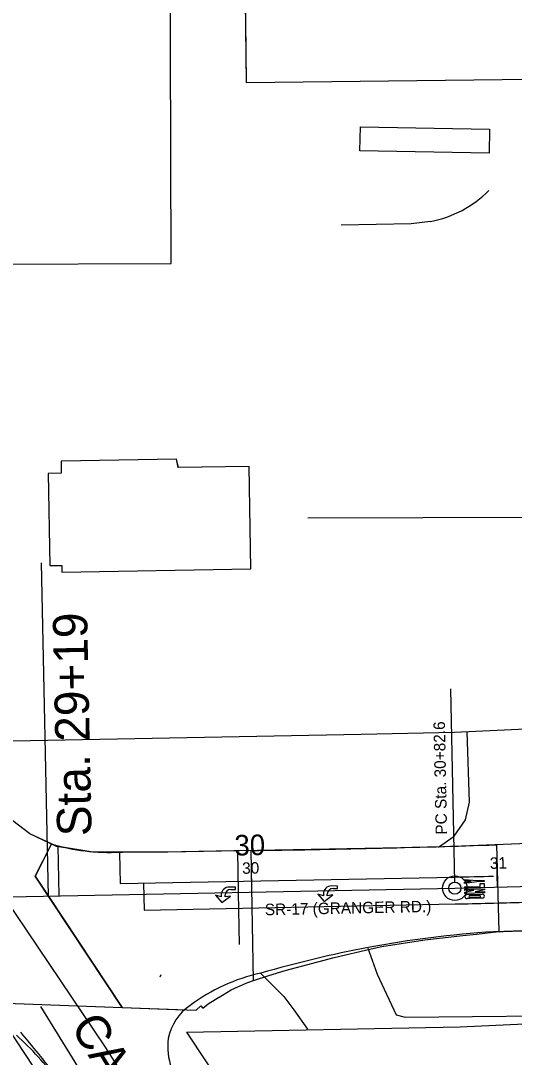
# Model space of a CAD drawing. Extents: x -25029 to 2274964, y -81170 to 687028.
# Drawn here: x -1687.5 to -1486.5, y -66436.4 to -66014.4 of the extents above; entities that cross this region are included whole.
import ezdxf

# ---------------------------------------------------------------- set-up
doc = ezdxf.new("R2010")
doc.units = 0
for name, color, linetype in [('81911BEA - GE_X_CL_20', 7, 'Continuous'), ('81911BEA - GE_X_CL_50', 7, 'Continuous'), ('81911BEA - RW_X_Fee_RW', 7, 'Continuous'), ('BLDG', 7, 'Continuous'), ('BR_X_Rail_Object', 7, 'Continuous'), ('GE_X_CL_100', 7, 'Continuous'), ('GE_X_CL_2000', 7, 'Continuous'), ('PM_P_Cells', 7, 'Continuous'), ('PM_P_Channelizing_Line', 7, 'Continuous'), ('PM_P_CL_Double_Solid', 7, 'Continuous'), ('PM_P_Stop_Line', 7, 'Continuous'), ('PV_X_Driveway', 7, 'Continuous'), ('PV_X_EOP', 7, 'Continuous'), ('RD_X_GR_Rt', 7, 'Continuous'), ('ROAD', 7, 'Continuous'), ('SC_Scratch4', 7, 'Continuous'), ('SG_P_Detection', 7, 'Continuous')]:
    doc.layers.add(name, color=color, linetype=linetype)

msp = doc.modelspace()

# ---------------------------------------------------------------- linework, layer by layer
at = {"layer": '81911BEA - GE_X_CL_20'}
msp.add_arc((-1555.63, -64076.11), 2291.85, 271.12234, 296.539, dxfattribs=at)
at = {"layer": '81911BEA - GE_X_CL_50'}
for p, q in [((-1510.79, -66365.02), (-1512.33, -66286.42)), ((-1493.37, -66367.11), (-1493.51, -66362.11)), ((-1593.35, -66369.13), (-1593.45, -66364.14))]:
    msp.add_line(p, q, dxfattribs=at)
msp.add_circle((-1510.74, -66367.52), 2.5, dxfattribs=at)
at = {"layer": '81911BEA - RW_X_Fee_RW'}
for p, q in [((-1697.28, -66417.73), (-1561.59, -66622.91)), ((-1619.98, -66426.12), (-1508.57, -66424.01))]:
    msp.add_line(p, q, dxfattribs=at)
for points in [[(-1510.94, -66304.03), (-1397.98, -66298.78), (-1392.1, -66298.51), (-1273.72, -66286.65), (-1156.14, -66268.48)], [(-1697.84, -66307.71), (-1548.92, -66304.78), (-1510.94, -66304.03)], [(-1508.57, -66424.01), (-1383.32, -66418.19), (-1380.61, -66417.92), (-1258.56, -66405.69), (-1134.65, -66386.54)], [(-1619.98, -66426.12), (-1533.29, -66556.92), (-1479.73, -66637.93)]]:
    msp.add_lwpolyline(points, dxfattribs=at)
at = {"layer": 'BLDG'}
for points in [[(-1596.74, -65939.32), (-1296.12, -65935.78), (-1294.93, -66036.1), (-1595.56, -66039.64)], [(-1596.68, -65939.34), (-1296.06, -65935.84), (-1294.89, -66036.16), (-1595.52, -66039.66)], [(-1802.62, -66055.05), (-1702.16, -66054.76), (-1701.99, -66113.45), (-1626.29, -66113.23), (-1626.68, -65979.66), (-1802.84, -65980.16)], [(-1802.58, -66055.05), (-1702.12, -66054.77), (-1701.96, -66113.46), (-1626.26, -66113.25), (-1626.63, -65979.68), (-1802.79, -65980.16)], [(-1594.53, -66195.79), (-1623.33, -66196.28), (-1624.03, -66192.91), (-1671.07, -66193.72), (-1670.98, -66198.58), (-1676.28, -66198.67), (-1675.64, -66236.21), (-1670.78, -66236.12), (-1670.74, -66238.87), (-1593.82, -66237.55)], [(-1594.51, -66195.81), (-1623.31, -66196.3), (-1624.01, -66192.93), (-1671.05, -66193.73), (-1670.96, -66198.59), (-1676.26, -66198.68), (-1675.62, -66236.22), (-1670.76, -66236.13), (-1670.72, -66238.88), (-1593.8, -66237.57)]]:
    msp.add_lwpolyline(points, close=True, dxfattribs=at)
at = {"layer": 'BR_X_Rail_Object'}
for radius, end in [(42480, 33.899351), (42481.49, 33.897955), (42494.54, 33.885716), (42496.04, 33.885716)]:
    msp.add_arc((-37059.46, -90091.99), radius, 33.546406, end, dxfattribs=at)
at = {"layer": 'GE_X_CL_100'}
for p, q in [((-1676.23, -66370.76), (-1678.98, -66235.11)), ((-1593.35, -66369.13), (-1593.55, -66359.14)), ((-1493.37, -66367.11), (-1493.64, -66357.11))]:
    msp.add_line(p, q, dxfattribs=at)
msp.add_circle((-1510.74, -66367.52), 5, dxfattribs=at)
at = {"layer": 'GE_X_CL_2000'}
for p, q in [((-1692.23, -66371.07), (-1510.74, -66367.52)), ((-1694.23, -66371.11), (-1653.08, -66432.3))]:
    msp.add_line(p, q, dxfattribs=at)
msp.add_lwpolyline([(-1653.08, -66432.3), (-1620.24, -66483.85), (-1589.21, -66531.41), (-1557.64, -66577.89), (-1545.09, -66598.41), (-1527.33, -66627.44), (-1489.63, -66683.91), (-1454.63, -66736.55)], dxfattribs=at)
at = {"layer": 'PM_P_Cells'}
for p, q in [((-1506.82, -66364.47), (-1506.84, -66363.97)), ((-1506.84, -66363.97), (-1501.82, -66364.41)), ((-1600.09, -66367.07), (-1602.57, -66367.05)), ((-1601.96, -66368.05), (-1600.1, -66368.07)), ((-1600.1, -66368.07), (-1600.09, -66367.07)), ((-1558.47, -66366.64), (-1560.95, -66366.62)), ((-1560.34, -66367.63), (-1558.48, -66367.64)), ((-1558.48, -66367.64), (-1558.47, -66366.64)), ((-1504.15, -66364.73), (-1506.82, -66364.47)), ((-1506.81, -66365.13), (-1504.15, -66364.73)), ((-1506.79, -66365.63), (-1506.81, -66365.13)), ((-1501.81, -66364.91), (-1506.79, -66365.63)), ((-1506.76, -66366.96), (-1500.43, -66366.79)), ((-1506.74, -66367.46), (-1506.76, -66366.96)), ((-1498.75, -66367.24), (-1506.74, -66367.46)), ((-1506.73, -66367.96), (-1498.73, -66367.74)), ((-1506.73, -66367.88), (-1506.73, -66367.88)), ((-1506.71, -66368.46), (-1506.73, -66367.96)), ((-1501.82, -66364.41), (-1498.83, -66364.33)), ((-1498.81, -66364.83), (-1501.81, -66364.91)), ((-1500.46, -66365.62), (-1498.79, -66365.58)), ((-1500.43, -66366.79), (-1500.46, -66365.62)), ((-1498.83, -66364.33), (-1498.81, -66364.83)), ((-1498.79, -66365.58), (-1498.75, -66367.24)), ((-1498.73, -66367.66), (-1498.73, -66367.66)), ((-1498.73, -66367.74), (-1498.72, -66368.24)), ((-1608.12, -66370.33), (-1608.12, -66370.33)), ((-1605.88, -66371.02), (-1608.12, -66370.33)), ((-1608.12, -66370.33), (-1605.58, -66373.35)), ((-1605.88, -66370.35), (-1605.88, -66371.02)), ((-1605.58, -66373.35), (-1602.04, -66370.72)), ((-1604.28, -66371.03), (-1604.28, -66370.33)), ((-1602.04, -66370.72), (-1604.28, -66371.03)), ((-1600.12, -66370.4), (-1600.12, -66370.4)), ((-1566.5, -66369.91), (-1566.5, -66369.91)), ((-1564.26, -66370.59), (-1566.5, -66369.91)), ((-1566.5, -66369.91), (-1563.96, -66372.93)), ((-1564.26, -66369.93), (-1564.26, -66370.59)), ((-1563.96, -66372.93), (-1560.42, -66370.29)), ((-1562.66, -66370.61), (-1562.66, -66369.9)), ((-1560.42, -66370.29), (-1562.66, -66370.61)), ((-1558.5, -66369.98), (-1558.5, -66369.98)), ((-1502.97, -66368.36), (-1506.71, -66368.46)), ((-1506.7, -66369.13), (-1502.97, -66368.36)), ((-1506.68, -66369.63), (-1506.7, -66369.13)), ((-1498.69, -66369.41), (-1506.68, -66369.63)), ((-1505.84, -66370.11), (-1499.5, -66369.93)), ((-1504.62, -66371.74), (-1505.79, -66371.77)), ((-1500.66, -66370.47), (-1504.66, -66370.58)), ((-1504.64, -66371.24), (-1500.64, -66371.13)), ((-1504.64, -66371.24), (-1504.62, -66371.74)), ((-1504.62, -66371.74), (-1504.64, -66371.24)), ((-1500.62, -66371.63), (-1504.62, -66371.74)), ((-1498.72, -66368.24), (-1502.45, -66369.01)), ((-1502.45, -66369.01), (-1498.7, -66368.91)), ((-1500.62, -66371.63), (-1500.64, -66371.13)), ((-1500.64, -66371.13), (-1500.62, -66371.63)), ((-1499.46, -66371.6), (-1500.62, -66371.63)), ((-1498.7, -66368.91), (-1498.69, -66369.41))]:
    msp.add_line(p, q, dxfattribs=at)
for centre, radius, start, end in [((-1602.6, -66370.33), 3.28, 89.507, 180.4155), ((-1601.98, -66370.35), 2.3, 89.507, 179.507), ((-1560.98, -66369.9), 3.28, 89.507, 180.4155), ((-1560.36, -66369.92), 2.3, 89.507, 179.507), ((-1505.81, -66370.94), 0.833, 91.5746, 271.5746), ((-1504.65, -66370.91), 0.333, 91.5746, 271.5746), ((-1500.65, -66370.8), 0.333, 271.5746, 91.5746), ((-1499.48, -66370.77), 0.833, 271.5746, 91.5746)]:
    msp.add_arc(centre, radius, start, end, dxfattribs=at)
at = {"layer": 'PM_P_Channelizing_Line'}
msp.add_line((-1646.99, -66365.63), (-1510.83, -66362.97), dxfattribs=at)
msp.add_arc((-1555.63, -64076.11), 2287.3, 271.12234, 271.51837, dxfattribs=at)
at = {"layer": 'PM_P_CL_Double_Solid'}
msp.add_line((-1637.29, -66376.43), (-1510.57, -66373.94), dxfattribs=at)
msp.add_arc((-1555.61, -64075.09), 2299.29, 271.12234, 271.81406, dxfattribs=at)
at = {"layer": 'PM_P_Stop_Line'}
for p, q in [((-1647.22, -66353.17), (-1646.99, -66365.63)), ((-1637.49, -66365.45), (-1637.29, -66376.43))]:
    msp.add_line(p, q, dxfattribs=at)
at = {"layer": 'PV_X_Driveway'}
for points in [[(-1517.46, -66350.76), (-1511.02, -66346.3), (-1506.45, -66339.7), (-1504.8, -66332.54), (-1505.69, -66303.79)], [(-1546.11, -66391.88), (-1544.36, -66396.85), (-1542.37, -66402.56), (-1534.6, -66419.08), (-1530.96, -66420.02), (-1448.57, -66419.21), (-1443.99, -66416.22), (-1440.6, -66409.87), (-1436.73, -66400.79), (-1435.71, -66388.81), (-1437.21, -66383.21)], [(-1589.78, -66402.24), (-1580.41, -66411.68), (-1576.25, -66417.01), (-1570.67, -66424.92)]]:
    msp.add_lwpolyline(points, dxfattribs=at)
at = {"layer": 'PV_X_EOP'}
msp.add_lwpolyline([(-1679.46, -66415.68), (-1616.03, -66518.38), (-1545.66, -66626.81), (-1483.73, -66723.46), (-1426.41, -66808.88), (-1381.35, -66874.02), (-1327.27, -66952.55), (-1272.84, -67035.24), (-1210.47, -67131.23), (-1161.51, -67206.38), (-1138.23, -67240.17), (-1120.41, -67265.55), (-1104.12, -67288.35), (-1091.51, -67305.24), (-1076.59, -67325.09), (-1062.53, -67341.83), (-1047.04, -67360.09), (-1031.98, -67377.21), (-1008.2, -67403.66), (-982.54, -67431.76), (-969.05, -67446.04)], dxfattribs=at)
msp.add_arc((-2473.96, -67079.69), 1022.59, 38.45931, 39.72695, dxfattribs=at)
at = {"layer": 'RD_X_GR_Rt'}
for p, q in [((-1528.49, -66097.02), (-1557.07, -66097.62)), ((-1520.59, -66096.06), (-1528.51, -66097.03))]:
    msp.add_line(p, q, dxfattribs=at)
for centre, radius, start, end in [((-1529.05, -66051.49), 45.37, 280.7241, 315.139), ((-1759.65, -66507.45), 106.61, 35.2207, 48.6675)]:
    msp.add_arc(centre, radius, start, end, dxfattribs=at)
at = {"layer": 'ROAD'}
for p, q in [((-1681.59, -66362.67), (-1674.99, -66349.54)), ((-1599.23, -66352.28), (-1598.92, -66369.24)), ((-1646.22, -66416.06), (-1681.59, -66362.67)), ((-1598.92, -66369.24), (-1598.53, -66390.51)), ((-1630.69, -66403.56), (-1630.29, -66402.62)), ((-1699.42, -66414.1), (-1620.75, -66417))]:
    msp.add_line(p, q, dxfattribs=at)
for points in [[(-1460.59, -66348.49), (-1518.23, -66350.79), (-1627.54, -66352.8), (-1658.12, -66352.91), (-1672.88, -66350.48), (-1683.76, -66345.39), (-1690.68, -66340.07), (-1698.17, -66333.17), (-1717.64, -66301.24), (-1816.05, -66156.43), (-1883.47, -66051.44), (-1941.87, -65964.22)], [(-1460.58, -66348.53), (-1518.23, -66350.82), (-1627.54, -66352.82), (-1658.12, -66352.92), (-1672.88, -66350.49), (-1683.75, -66345.4), (-1690.67, -66340.08), (-1698.16, -66333.18), (-1717.63, -66301.25), (-1816.02, -66156.42), (-1883.43, -66051.43), (-1941.82, -65964.2)], [(-1494.9, -66385.19), (-1426.79, -66382.85)], [(-1494.9, -66385.23), (-1426.79, -66382.89)]]:
    msp.add_lwpolyline(points, dxfattribs=at)
for centre, radius, start, end in [((-1467.38, -66807.28), 422.95, 93.7302, 100.7167), ((-1460.51, -66847.62), 463.87, 100.6234, 106.1785), ((-1574.05, -66474.55), 74.1, 102.2382, 126.8437), ((-1606.72, -66432.75), 21.09, 123.8943, 169.0009), ((-1599.35, -66431.91), 28.26, 173.5338, 198.3671)]:
    msp.add_arc(centre, radius, start, end, dxfattribs=at)
at = {"layer": 'SC_Scratch4'}
for p, q in [((-1674.98, -66349.51), (-1681.59, -66362.67)), ((-1671.83, -66370.67), (-1672.25, -66350.28)), ((-1493.84, -66349.86), (-1492.88, -66385.16)), ((-1647.21, -66352.83), (-1646.11, -66352.87)), ((-1592.65, -66405.13), (-1593.68, -66352.18)), ((-1681.59, -66362.67), (-1676.23, -66370.76)), ((-1676.23, -66370.76), (-1646.22, -66416.06)), ((-1646.22, -66416.06), (-1616.03, -66417.17))]:
    msp.add_line(p, q, dxfattribs=at)
for points in [[(-1593.68, -66352.18), (-1614.94, -66352.57), (-1628.82, -66352.83), (-1639.51, -66352.84), (-1646.11, -66352.87)], [(-1592.65, -66405.13), (-1586.47, -66403.11), (-1579.78, -66400.97), (-1559.88, -66395.76), (-1544.8, -66392.18), (-1540.44, -66391.27), (-1522.96, -66388.54), (-1507.55, -66386.85), (-1501.96, -66386.2), (-1492.88, -66385.16)], [(-1616.03, -66417.17), (-1614.1, -66415.41), (-1613.32, -66416.32), (-1611.11, -66414.57), (-1608.32, -66412.81), (-1605.39, -66411.05), (-1601.75, -66408.9), (-1598.83, -66407.6), (-1598.37, -66407.47), (-1595.45, -66406.04), (-1592.65, -66405.13)]]:
    msp.add_lwpolyline(points, dxfattribs=at)
for centre, radius, start, end in [((-1651.61, -66271.69), 81.26, 253.2904, 273.1074), ((-1656.69, -61499.76), 4852.83, 270.7439, 271.92305)]:
    msp.add_arc(centre, radius, start, end, dxfattribs=at)
at = {"layer": 'SG_P_Detection'}
msp.add_line((-1570.59, -66216.73), (-1445.15, -66216.41), dxfattribs=at)
msp.add_lwpolyline([(-1496.81, -66068.25), (-1549.4, -66067.31), (-1549.22, -66057.57), (-1496.63, -66058.5)], close=True, dxfattribs=at)

# ---------------------------------------------------------------- texts
at = {"layer": '81911BEA - GE_X_CL_50'}
for s, rotation, p in [('PC Sta. 30+82.6', 91.1223, (-1513.88, -66345.67)), ('31', 1.5566, (-1496.44, -66359.69)), ('30', 1.1223, (-1597.3, -66361.71)), ('SR-17 (GRANGER RD.)', 1.1137, (-1588.06, -66378.55))]:
    msp.add_text(s, height=4.68, rotation=rotation, dxfattribs=at).set_placement(p)
at = {"layer": 'GE_X_CL_100'}
for s, height, rotation, p in [('Sta. 29+19', 14, 91.1605, (-1658.62, -66346.24)), ('30', 8.4, 1.1223, (-1600.4, -66354.27)), ('CANAL RD.', 14, 301.7491, (-1667.49, -66423.85))]:
    msp.add_text(s, height=height, rotation=rotation, dxfattribs=at).set_placement(p)

doc.saveas('drawing.dxf')
